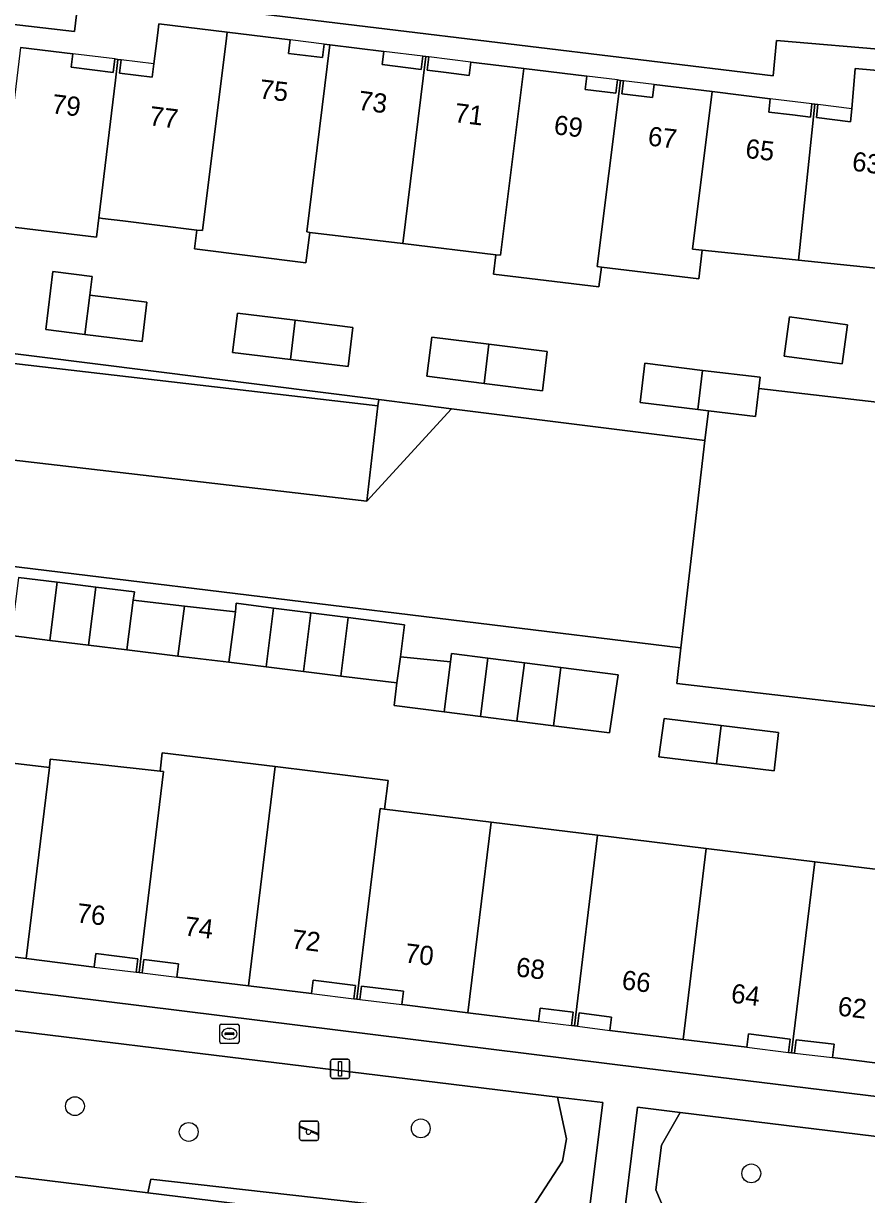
# Model space of a CAD drawing. Extents: x 161692 to 162379, y 380760 to 381678.
# Drawn here: x 162038.6 to 162082.5, y 381543 to 381603.9 of the extents above; entities that cross this region are included whole.
import ezdxf

# ---------------------------------------------------------------- set-up
doc = ezdxf.new("R2010")
doc.units = 0
for name, color, linetype in [('IMGEO_Boom', 7, 'Continuous'), ('IMGEO_Brandkraan', 7, 'Continuous'), ('IMGEO_Erf', 7, 'Continuous'), ('IMGEO_Groenvoorziening', 7, 'Continuous'), ('IMGEO_Lichtmast', 7, 'Continuous'), ('IMGEO_Pand', 7, 'Continuous'), ('IMGEO_Pand_nummerreeks', 7, 'Continuous'), ('IMGEO_Pand_overbouw', 7, 'Continuous'), ('IMGEO_Parkeervlak_gesloten', 7, 'Continuous'), ('IMGEO_Parkeervlak_open', 7, 'Continuous'), ('IMGEO_Rijbaan_lokaal_open', 7, 'Continuous'), ('IMGEO_Speelvoorziening', 7, 'Continuous'), ('IMGEO_Voetpad_open', 7, 'Continuous')]:
    doc.layers.add(name, color=color, linetype=linetype)

msp = doc.modelspace()

# ---------------------------------------------------------------- linework, layer by layer
at = {"layer": 'IMGEO_Boom'}
for centre in [(162041.315, 381547.59), (162059.296, 381546.436), (162047.228, 381546.248), (162076.481, 381544.096)]:
    msp.add_circle(centre, 0.489, dxfattribs=at)
at = {"layer": 'IMGEO_Brandkraan'}
for p, q in [((162048.844, 381550.926), (162048.844, 381551.778)), ((162048.919, 381551.852), (162049.771, 381551.852)), ((162049.332, 381551.632), (162049.357, 381551.632)), ((162049.845, 381551.778), (162049.845, 381550.926)), ((162049.103, 381551.346), (162049.103, 381551.358)), ((162049.541, 381551.309), (162049.143, 381551.309)), ((162049.146, 381551.395), (162049.544, 381551.395)), ((162049.355, 381551.072), (162049.33, 381551.072)), ((162049.587, 381551.358), (162049.587, 381551.346)), ((162049.771, 381550.852), (162048.919, 381550.852))]:
    msp.add_line(p, q, dxfattribs=at)
for points in [[(162048.844, 381550.926), (162048.844, 381551.778)], [(162048.919, 381551.852), (162049.771, 381551.852)], [(162049.845, 381551.778), (162049.845, 381550.926)], [(162049.771, 381550.852), (162048.919, 381550.852)]]:
    msp.add_lwpolyline(points, dxfattribs=at)
for centre, radius, start, end in [((162048.921, 381551.776), 0.0765, 91.55205, 178.44795), ((162048.921, 381551.776), 0.0765, 91.55205, 178.44795), ((162049.769, 381551.776), 0.0765, 1.55205, 88.44795), ((162049.769, 381551.776), 0.0765, 1.55205, 88.44795), ((162049.143, 381551.355), 0.0403, 85.87752, 175.75265), ((162049.14, 381551.345), 0.0366, 178.93798, 274.71019), ((162049.544, 381551.352), 0.043, 264.86636, 352.45326), ((162049.548, 381551.357), 0.0386, 1.73085, 96.63898), ((162048.921, 381550.928), 0.0765, 181.55205, 268.44795), ((162048.921, 381550.928), 0.0765, 181.55205, 268.44795), ((162049.769, 381550.928), 0.0765, 271.55205, 358.44795), ((162049.769, 381550.928), 0.0765, 271.55205, 358.44795)]:
    msp.add_arc(centre, radius, start, end, dxfattribs=at)
for centre, major_axis, ratio, start_param, end_param in [((162049.331, 381551.352), (-0.387, 0.002), 0.722429, 4.712389, 7.853982), ((162049.356, 381551.352), (-0.39, 0.002), 0.717154, 1.570796, 4.712389)]:
    msp.add_ellipse(centre, major_axis=major_axis, ratio=ratio, start_param=start_param, end_param=end_param, dxfattribs=at)
at = {"layer": 'IMGEO_Erf'}
for points in [[(162114.509, 381599.867), (162077.801, 381602.999), (162077.615, 381601.149), (162050.093, 381604.479), (162041.528, 381605.503), (162041.289, 381603.455), (162031.544, 381604.588), (162028.637, 381604.933), (162013.863, 381606.684), (162007.865, 381558.845), (162007.701, 381557.371), (162034.818, 381554.029), (162070.931, 381549.559), (162135.338, 381541.692)], [(162038.484, 381602.635), (162041.2, 381602.301), (162041.114, 381601.606), (162043.308, 381601.336), (162043.393, 381602.031), (162043.552, 381602.012), (162043.711, 381601.992), (162043.625, 381601.297), (162045.331, 381601.087), (162045.417, 381601.782), (162045.566, 381602.977), (162045.637, 381603.548), (162045.676, 381603.865), (162049.229, 381603.424), (162052.498, 381603.018), (162052.42, 381602.318), (162054.186, 381602.109), (162054.271, 381602.804), (162054.573, 381602.767), (162057.377, 381602.424), (162057.282, 381601.748), (162059.316, 381601.476), (162059.409, 381602.175), (162059.563, 381602.157), (162059.717, 381602.138), (162059.63, 381601.442), (162060.613, 381601.32), (162061.819, 381601.17), (162061.906, 381601.873), (162064.655, 381601.537), (162067.934, 381601.136), (162067.849, 381600.441), (162069.445, 381600.247), (162069.52, 381600.94), (162069.676, 381600.919), (162069.831, 381600.898), (162069.753, 381600.214), (162071.35, 381600.024), (162071.432, 381600.706), (162074.451, 381600.335), (162077.47, 381599.964), (162077.388, 381599.267), (162078.628, 381599.122), (162079.566, 381599.012), (162079.638, 381599.696), (162079.792, 381599.68), (162079.946, 381599.664), (162079.874, 381598.98), (162081.641, 381598.756), (162081.703, 381599.445), (162081.892, 381601.543), (162085.571, 381601.212)], [(162084.486, 381590.993), (162078.931, 381591.574), (162078.786, 381591.589), (162073.931, 381592.097), (162073.758, 381590.595), (162068.692, 381591.213), (162068.562, 381590.186), (162063.076, 381590.845), (162063.198, 381591.856), (162058.355, 381592.438), (162053.532, 381593.017), (162053.327, 381591.43), (162047.528, 381592.154), (162047.648, 381593.137), (162043.802, 381593.609), (162042.742, 381593.739), (162042.564, 381593.774), (162042.443, 381592.762), (162037.374, 381593.378)], [(162021.523, 381588.807), (162057.108, 381584.326), (162060.889, 381583.85), (162074.069, 381582.19), (162074.249, 381583.747), (162073.702, 381583.813), (162070.704, 381584.173), (162070.949, 381586.208), (162073.953, 381585.844), (162076.939, 381585.483), (162076.87, 381584.9), (162128.186, 381578.95)], [(162123.394, 381563.682), (162072.606, 381569.571), (162072.821, 381571.426), (162020.189, 381577.825), (162019.267, 381570.243), (162018.48, 381563.777), (162022.431, 381563.297), (162023.256, 381570.077), (162029.459, 381569.305), (162029.1, 381566.483), (162034.552, 381565.84), (162039.994, 381565.198), (162040.028, 381565.633), (162042.453, 381565.364), (162045.748, 381565), (162045.855, 381565.965), (162051.729, 381565.24), (162057.602, 381564.514), (162057.414, 381563.032), (162062.954, 381562.356), (162068.494, 381561.679), (162074.141, 381560.989), (162079.789, 381560.3), (162085.357, 381559.62)], [(162038.382, 381575.074), (162040.391, 381574.826), (162042.401, 381574.577), (162044.41, 381574.329), (162044.349, 381573.892), (162047.002, 381573.592), (162049.654, 381573.292), (162049.704, 381573.739), (162051.645, 381573.488), (162053.586, 381573.238), (162055.527, 381572.987), (162058.447, 381572.61), (162058.234, 381570.948), (162060.843, 381570.683), (162060.888, 381571.119), (162062.785, 381570.877), (162064.683, 381570.634), (162066.58, 381570.392), (162069.555, 381570.012), (162069.11, 381566.993), (162066.194, 381567.367), (162064.297, 381567.61), (162062.399, 381567.853), (162060.512, 381568.095), (162057.911, 381568.428), (162058.058, 381569.595), (162055.14, 381569.952), (162053.197, 381570.19), (162051.254, 381570.428), (162049.318, 381570.664), (162046.669, 381570.989), (162044.02, 381571.313), (162042.015, 381571.558), (162040.005, 381571.804), (162037.989, 381572.051)], [(162084.148, 381549.688), (162080.713, 381550.117), (162080.793, 381550.812), (162078.816, 381551.042), (162078.735, 381550.346), (162078.58, 381550.366), (162078.425, 381550.386), (162078.511, 381551.078), (162076.339, 381551.346), (162076.254, 381550.651), (162072.933, 381551.06), (162069.129, 381551.528), (162069.217, 381552.223), (162067.531, 381552.435), (162067.444, 381551.74), (162067.287, 381551.762), (162067.13, 381551.784), (162067.212, 381552.479), (162065.502, 381552.681), (162065.42, 381551.986), (162061.748, 381552.442), (162058.312, 381552.868), (162058.398, 381553.562), (162056.213, 381553.83), (162056.128, 381553.135), (162055.97, 381553.152), (162055.812, 381553.17), (162055.898, 381553.865), (162053.708, 381554.137), (162053.621, 381553.443), (162050.342, 381553.842), (162046.613, 381554.296), (162046.7, 381554.99), (162044.899, 381555.215), (162044.812, 381554.521), (162044.655, 381554.542), (162044.497, 381554.562), (162044.58, 381555.257), (162042.397, 381555.518), (162042.314, 381554.823), (162038.785, 381555.261), (162035.172, 381555.709)]]:
    msp.add_lwpolyline(points, dxfattribs=at)
for points in [[(162041.833, 381587.713), (162039.798, 381587.964), (162040.171, 381590.981), (162042.205, 381590.73), (162042.084, 381589.747), (162045.059, 381589.38), (162044.808, 381587.345)], [(162055.515, 381586.042), (162052.515, 381586.411), (162049.514, 381586.779), (162049.764, 381588.814), (162052.766, 381588.446), (162055.765, 381588.077)], [(162081.214, 381586.179), (162078.196, 381586.586), (162078.47, 381588.618), (162081.488, 381588.211)], [(162065.619, 381584.786), (162062.592, 381585.163), (162059.618, 381585.533), (162059.871, 381587.567), (162062.843, 381587.197), (162065.872, 381586.82)], [(162077.667, 381565.025), (162074.67, 381565.39), (162071.672, 381565.754), (162071.956, 381567.746), (162074.924, 381567.383), (162077.889, 381567.02)]]:
    msp.add_lwpolyline(points, close=True, dxfattribs=at)
at = {"layer": 'IMGEO_Groenvoorziening'}
for points in [[(162060.889, 381583.85), (162057.108, 381584.326), (162057.067, 381583.998), (162056.495, 381579.046)], [(162066.399, 381548.063), (162036.884, 381551.669), (162036.419, 381548.725), (162038.174, 381543.936), (162045.112, 381543.086), (162045.252, 381543.802), (162064.63, 381541.611), (162066.673, 381544.728), (162066.873, 381545.89)], [(162066.399, 381548.063), (162066.873, 381545.89), (162066.673, 381544.728), (162064.63, 381541.611), (162065.976, 381541.459), (162065.811, 381540.556), (162067.825, 381540.308), (162068.767, 381547.774)], [(162072.78, 381547.268), (162070.566, 381547.538), (162069.641, 381540.084), (162070.435, 381539.986), (162070.521, 381540.89), (162072.632, 381540.625), (162071.521, 381543.24), (162071.805, 381545.57)], [(162100.728, 381543.854), (162072.78, 381547.268), (162071.805, 381545.57), (162071.521, 381543.24), (162072.632, 381540.625), (162090.524, 381538.381), (162090.385, 381537.542), (162095.05, 381536.97), (162098.238, 381539.487), (162099.947, 381541.903)], [(162045.112, 381543.086), (162056.858, 381541.646), (162060.051, 381541.265), (162065.811, 381540.556), (162065.976, 381541.459), (162064.63, 381541.611), (162045.252, 381543.802)]]:
    msp.add_lwpolyline(points, close=True, dxfattribs=at)
at = {"layer": 'IMGEO_Lichtmast'}
for p, q in [((162054.606, 381549.131), (162054.606, 381549.931)), ((162054.606, 381549.931), (162054.606, 381549.131)), ((162054.706, 381550.031), (162055.496, 381550.031)), ((162055.496, 381550.031), (162054.706, 381550.031)), ((162055.596, 381549.931), (162055.596, 381549.131)), ((162055.596, 381549.131), (162055.596, 381549.931)), ((162055.496, 381549.031), (162054.706, 381549.031)), ((162054.706, 381549.031), (162055.496, 381549.031))]:
    msp.add_line(p, q, dxfattribs=at)
msp.add_lwpolyline([(162055.026, 381549.906), (162055.176, 381549.906), (162055.176, 381549.156), (162055.026, 381549.156), (162055.026, 381549.906)], dxfattribs=at)
for centre, start, end in [((162054.706, 381549.931), 90, 180), ((162054.706, 381549.931), 90, 180), ((162055.496, 381549.931), 0, 90), ((162055.496, 381549.931), 360, 90), ((162054.706, 381549.131), 180, 270), ((162054.706, 381549.131), 180, 270), ((162055.496, 381549.131), 270, 0), ((162055.496, 381549.131), 270, 0)]:
    msp.add_arc(centre, 0.1, start, end, dxfattribs=at)
at = {"layer": 'IMGEO_Pand'}
for points in [[(162049.229, 381603.424), (162045.676, 381603.865), (162045.637, 381603.548), (162045.566, 381602.977), (162045.417, 381601.782), (162045.331, 381601.087), (162043.625, 381601.297), (162043.711, 381601.992), (162043.552, 381602.012), (162043.422, 381600.924), (162042.564, 381593.774), (162042.742, 381593.739), (162043.802, 381593.609), (162047.648, 381593.137), (162047.948, 381593.119), (162049.191, 381603.115)], [(162054.573, 381602.767), (162054.271, 381602.804), (162054.186, 381602.109), (162052.42, 381602.318), (162052.498, 381603.018), (162049.229, 381603.424), (162049.191, 381603.115), (162047.948, 381593.119), (162047.648, 381593.137), (162047.528, 381592.154), (162053.327, 381591.43), (162053.532, 381593.017), (162053.364, 381593.037)], [(162059.563, 381602.157), (162059.409, 381602.175), (162059.316, 381601.476), (162057.282, 381601.748), (162057.377, 381602.424), (162054.573, 381602.767), (162053.364, 381593.037), (162053.532, 381593.017), (162058.355, 381592.438)], [(162043.552, 381602.012), (162043.393, 381602.031), (162043.308, 381601.336), (162041.114, 381601.606), (162041.2, 381602.301), (162038.484, 381602.635), (162038.449, 381602.339), (162037.495, 381594.39), (162037.374, 381593.378), (162042.443, 381592.762), (162042.564, 381593.774), (162043.422, 381600.924)], [(162064.655, 381601.537), (162061.906, 381601.873), (162061.819, 381601.17), (162060.613, 381601.32), (162059.63, 381601.442), (162059.717, 381602.138), (162059.563, 381602.157), (162058.355, 381592.438), (162063.198, 381591.856), (162063.447, 381591.826)], [(162069.676, 381600.919), (162069.52, 381600.94), (162069.445, 381600.247), (162067.849, 381600.441), (162067.934, 381601.136), (162064.655, 381601.537), (162063.447, 381591.826), (162063.198, 381591.856), (162063.076, 381590.845), (162068.562, 381590.186), (162068.692, 381591.213), (162068.472, 381591.24)], [(162085.571, 381601.212), (162081.892, 381601.543), (162081.703, 381599.445), (162081.641, 381598.756), (162079.874, 381598.98), (162079.946, 381599.664), (162079.792, 381599.68), (162078.931, 381591.574), (162084.486, 381590.993)], [(162074.451, 381600.335), (162071.432, 381600.706), (162071.35, 381600.024), (162069.753, 381600.214), (162069.831, 381600.898), (162069.676, 381600.919), (162068.472, 381591.24), (162068.692, 381591.213), (162073.758, 381590.595), (162073.931, 381592.097), (162073.433, 381592.149)], [(162079.792, 381599.68), (162079.638, 381599.696), (162079.566, 381599.012), (162078.628, 381599.122), (162077.388, 381599.267), (162077.47, 381599.964), (162074.451, 381600.335), (162073.433, 381592.149), (162073.931, 381592.097), (162078.786, 381591.589), (162078.931, 381591.574)], [(162042.084, 381589.747), (162042.205, 381590.73), (162040.171, 381590.981), (162039.798, 381587.964), (162041.833, 381587.713)], [(162045.059, 381589.38), (162042.084, 381589.747), (162041.833, 381587.713), (162044.808, 381587.345)], [(162052.766, 381588.446), (162049.764, 381588.814), (162049.514, 381586.779), (162052.515, 381586.411)], [(162052.766, 381588.446), (162052.515, 381586.411), (162055.515, 381586.042), (162055.765, 381588.077)], [(162081.214, 381586.179), (162081.488, 381588.211), (162078.47, 381588.618), (162078.196, 381586.586)], [(162062.843, 381587.197), (162059.871, 381587.567), (162059.618, 381585.533), (162062.592, 381585.163)], [(162062.843, 381587.197), (162062.592, 381585.163), (162065.619, 381584.786), (162065.872, 381586.82)], [(162073.953, 381585.844), (162070.949, 381586.208), (162070.704, 381584.173), (162073.702, 381583.813)], [(162076.87, 381584.9), (162076.939, 381585.483), (162073.953, 381585.844), (162073.702, 381583.813), (162074.249, 381583.747), (162076.7, 381583.452)], [(162040.391, 381574.826), (162038.382, 381575.074), (162038.319, 381574.637), (162037.989, 381572.051), (162040.005, 381571.804)], [(162042.401, 381574.577), (162040.391, 381574.826), (162040.005, 381571.804), (162042.015, 381571.558)], [(162044.349, 381573.892), (162044.41, 381574.329), (162042.401, 381574.577), (162042.015, 381571.558), (162044.02, 381571.313)], [(162047.002, 381573.592), (162044.349, 381573.892), (162044.02, 381571.313), (162046.669, 381570.989)], [(162049.654, 381573.292), (162047.002, 381573.592), (162046.669, 381570.989), (162049.318, 381570.664)], [(162051.645, 381573.488), (162049.704, 381573.739), (162049.654, 381573.292), (162049.318, 381570.664), (162051.254, 381570.428)], [(162053.586, 381573.238), (162051.645, 381573.488), (162051.254, 381570.428), (162053.197, 381570.19)], [(162055.527, 381572.987), (162053.586, 381573.238), (162053.197, 381570.19), (162055.14, 381569.952)], [(162055.527, 381572.987), (162055.14, 381569.952), (162058.058, 381569.595), (162058.234, 381570.948), (162058.447, 381572.61)], [(162062.785, 381570.877), (162060.888, 381571.119), (162060.843, 381570.683), (162060.512, 381568.095), (162062.399, 381567.853)], [(162060.843, 381570.683), (162058.234, 381570.948), (162058.058, 381569.595), (162057.911, 381568.428), (162060.512, 381568.095)], [(162064.683, 381570.634), (162062.785, 381570.877), (162062.399, 381567.853), (162064.297, 381567.61)], [(162066.58, 381570.392), (162064.683, 381570.634), (162064.297, 381567.61), (162066.194, 381567.367)], [(162066.58, 381570.392), (162066.194, 381567.367), (162069.11, 381566.993), (162069.555, 381570.012)], [(162074.924, 381567.383), (162071.956, 381567.746), (162071.672, 381565.754), (162074.67, 381565.39)], [(162074.924, 381567.383), (162074.67, 381565.39), (162077.667, 381565.025), (162077.889, 381567.02)], [(162039.994, 381565.198), (162034.552, 381565.84), (162033.346, 381555.93), (162033.496, 381555.91), (162033.58, 381556.605), (162035.255, 381556.404), (162035.172, 381555.709), (162038.785, 381555.261)], [(162045.748, 381565), (162042.453, 381565.364), (162040.028, 381565.633), (162039.994, 381565.198), (162038.785, 381555.261), (162042.314, 381554.823), (162042.397, 381555.518), (162044.58, 381555.257), (162044.497, 381554.562), (162044.655, 381554.542), (162045.925, 381564.98)], [(162051.729, 381565.24), (162045.855, 381565.965), (162045.748, 381565), (162045.925, 381564.98), (162044.655, 381554.542), (162044.812, 381554.521), (162044.899, 381555.215), (162046.7, 381554.99), (162046.613, 381554.296), (162050.342, 381553.842)], [(162057.414, 381563.032), (162057.602, 381564.514), (162051.729, 381565.24), (162050.342, 381553.842), (162053.621, 381553.443), (162053.708, 381554.137), (162055.898, 381553.865), (162055.812, 381553.17), (162055.97, 381553.152), (162057.176, 381563.061)], [(162062.954, 381562.356), (162057.414, 381563.032), (162057.176, 381563.061), (162055.97, 381553.152), (162056.128, 381553.135), (162056.213, 381553.83), (162058.398, 381553.562), (162058.312, 381552.868), (162061.748, 381552.442)], [(162068.494, 381561.679), (162062.954, 381562.356), (162061.748, 381552.442), (162065.42, 381551.986), (162065.502, 381552.681), (162067.212, 381552.479), (162067.13, 381551.784), (162067.287, 381551.762)], [(162074.141, 381560.989), (162068.494, 381561.679), (162067.287, 381551.762), (162067.444, 381551.74), (162067.531, 381552.435), (162069.217, 381552.223), (162069.129, 381551.528), (162072.933, 381551.06)], [(162079.789, 381560.3), (162074.141, 381560.989), (162072.933, 381551.06), (162076.254, 381550.651), (162076.339, 381551.346), (162078.511, 381551.078), (162078.425, 381550.386), (162078.58, 381550.366)], [(162085.357, 381559.62), (162079.789, 381560.3), (162078.58, 381550.366), (162078.735, 381550.346), (162078.816, 381551.042), (162080.793, 381550.812), (162080.713, 381550.117), (162084.148, 381549.688)]]:
    msp.add_lwpolyline(points, close=True, dxfattribs=at)
at = {"layer": 'IMGEO_Pand_overbouw'}
for points in [[(162054.271, 381602.804), (162052.498, 381603.018), (162052.42, 381602.318), (162054.186, 381602.109)], [(162043.393, 381602.031), (162041.2, 381602.301), (162041.114, 381601.606), (162043.308, 381601.336)], [(162059.409, 381602.175), (162057.377, 381602.424), (162057.282, 381601.748), (162059.316, 381601.476)], [(162045.417, 381601.782), (162043.711, 381601.992), (162043.625, 381601.297), (162045.331, 381601.087)], [(162061.906, 381601.873), (162059.717, 381602.138), (162059.63, 381601.442), (162060.613, 381601.32), (162061.819, 381601.17)], [(162069.52, 381600.94), (162067.934, 381601.136), (162067.849, 381600.441), (162069.445, 381600.247)], [(162071.432, 381600.706), (162069.831, 381600.898), (162069.753, 381600.214), (162071.35, 381600.024)], [(162079.638, 381599.696), (162077.47, 381599.964), (162077.388, 381599.267), (162078.628, 381599.122), (162079.566, 381599.012)], [(162081.703, 381599.445), (162079.946, 381599.664), (162079.874, 381598.98), (162081.641, 381598.756)], [(162044.58, 381555.257), (162042.397, 381555.518), (162042.314, 381554.823), (162044.497, 381554.562)], [(162046.7, 381554.99), (162044.899, 381555.215), (162044.812, 381554.521), (162046.613, 381554.296)], [(162055.898, 381553.865), (162053.708, 381554.137), (162053.621, 381553.443), (162055.812, 381553.17)], [(162058.398, 381553.562), (162056.213, 381553.83), (162056.128, 381553.135), (162058.312, 381552.868)], [(162067.212, 381552.479), (162065.502, 381552.681), (162065.42, 381551.986), (162067.13, 381551.784)], [(162069.217, 381552.223), (162067.531, 381552.435), (162067.444, 381551.74), (162069.129, 381551.528)], [(162078.511, 381551.078), (162076.339, 381551.346), (162076.254, 381550.651), (162078.425, 381550.386)], [(162080.793, 381550.812), (162078.816, 381551.042), (162078.735, 381550.346), (162080.713, 381550.117)]]:
    msp.add_lwpolyline(points, close=True, dxfattribs=at)
at = {"layer": 'IMGEO_Parkeervlak_gesloten'}
msp.add_lwpolyline([(162076.87, 381584.9), (162076.7, 381583.452), (162074.249, 381583.747), (162074.069, 381582.19), (162072.821, 381571.426), (162072.606, 381569.571), (162123.394, 381563.682), (162123.71, 381566.406), (162126.692, 381566.06), (162128.186, 381578.95)], close=True, dxfattribs=at)
msp.add_lwpolyline([(162076.87, 381584.9), (162076.7, 381583.452), (162074.249, 381583.747), (162074.069, 381582.19), (162072.821, 381571.426), (162072.606, 381569.571), (162123.394, 381563.682), (162123.71, 381566.406), (162126.692, 381566.06), (162128.186, 381578.95)], close=True, dxfattribs=at)
at = {"layer": 'IMGEO_Parkeervlak_open'}
msp.add_lwpolyline([(162057.067, 381583.998), (162024.4, 381587.786), (162023.827, 381582.833), (162056.495, 381579.046)], close=True, dxfattribs=at)
at = {"layer": 'IMGEO_Rijbaan_lokaal_open'}
for points in [[(162074.069, 381582.19), (162060.889, 381583.85), (162056.495, 381579.046), (162023.827, 381582.833), (162024.4, 381587.786), (162057.067, 381583.998), (162057.108, 381584.326), (162021.523, 381588.807), (162020.892, 381583.603), (162011.675, 381584.731), (162010.935, 381578.684), (162011.51, 381578.614), (162011.727, 381580.381), (162020.371, 381579.323), (162020.189, 381577.825), (162072.821, 381571.426)], [(162045.112, 381543.086), (162038.174, 381543.936), (162034.524, 381544.383), (162033.612, 381544.495), (162031.77, 381544.72), (162025.771, 381545.454), (162023.98, 381545.673), (162012.899, 381547.028), (162011.7, 381547.192), (162011.089, 381541.999), (162029.862, 381539.692), (162031.425, 381539.507), (162032.915, 381539.339), (162045.745, 381537.763), (162046.789, 381537.616), (162059.391, 381536.074), (162060.051, 381541.265), (162056.858, 381541.646)]]:
    msp.add_lwpolyline(points, close=True, dxfattribs=at)
at = {"layer": 'IMGEO_Speelvoorziening'}
for p, q in [((162053.094, 381546.811), (162053.884, 381546.811)), ((162053.884, 381546.811), (162053.094, 381546.811)), ((162052.994, 381545.911), (162052.994, 381546.711)), ((162052.994, 381546.711), (162052.994, 381545.911)), ((162053.377, 381546.339), (162053.038, 381546.476)), ((162053.063, 381546.536), (162053.939, 381546.183)), ((162053.915, 381546.123), (162053.575, 381546.26)), ((162053.984, 381546.711), (162053.984, 381545.911)), ((162053.984, 381545.911), (162053.984, 381546.711)), ((162053.884, 381545.811), (162053.094, 381545.811)), ((162053.094, 381545.811), (162053.884, 381545.811))]:
    msp.add_line(p, q, dxfattribs=at)
for centre, radius, start, end in [((162053.094, 381546.711), 0.1, 90, 180), ((162053.094, 381546.711), 0.1, 90, 180), ((162053.884, 381546.711), 0.1, 0, 90), ((162053.884, 381546.711), 0.1, 360, 90), ((162053.051, 381546.506), 0.0327, 68.07798, 248.07798), ((162053.456, 381546.249), 0.12, 130.99278, 5.16318), ((162053.927, 381546.153), 0.0327, 248.07798, 68.07798), ((162053.094, 381545.911), 0.1, 180, 270), ((162053.094, 381545.911), 0.1, 180, 270), ((162053.884, 381545.911), 0.1, 270, 0), ((162053.884, 381545.911), 0.1, 270, 0)]:
    msp.add_arc(centre, radius, start, end, dxfattribs=at)
at = {"layer": 'IMGEO_Voetpad_open'}
for points in [[(162017.045, 381609.444), (162031.891, 381607.623), (162033.865, 381607.381), (162040.319, 381606.597), (162040.193, 381605.505), (162033.741, 381606.273), (162033.738, 381606.399), (162031.775, 381606.612), (162031.544, 381604.588), (162041.289, 381603.455), (162041.528, 381605.503), (162050.093, 381604.479), (162077.615, 381601.149), (162077.801, 381602.999), (162114.509, 381599.867)], [(162070.931, 381549.559), (162034.818, 381554.029), (162007.701, 381557.371), (162006.047, 381559.261), (162005.509, 381554.252)], [(162006.746, 381549.634), (162007.465, 381555.262), (162012.731, 381554.618), (162028.805, 381552.65), (162032.689, 381552.175), (162032.228, 381548.402), (162029.787, 381548.704), (162029.527, 381546.392), (162031.95, 381546.118), (162031.77, 381544.72), (162033.612, 381544.495), (162034.507, 381551.959), (162036.884, 381551.669), (162066.399, 381548.063), (162068.767, 381547.774), (162067.825, 381540.308), (162069.641, 381540.084), (162070.566, 381547.538), (162072.78, 381547.268), (162100.728, 381543.854)], [(162135.338, 381541.692), (162070.931, 381549.559)]]:
    msp.add_lwpolyline(points, dxfattribs=at)

# ---------------------------------------------------------------- texts
at = {"layer": 'IMGEO_Pand_nummerreeks'}
for s, rotation, p in [('75', 353.2391, (162050.864, 381599.985)), ('73', 352.37393, (162056.001, 381599.397)), ('79', 352.97554, (162040.069, 381599.216)), ('71', 352.90105, (162061.005, 381598.752)), ('77', 352.97554, (162045.137, 381598.592)), ('69', 353.06148, (162066.18, 381598.125)), ('67', 353.20472, (162071.069, 381597.54)), ('65', 353.31931, (162076.14, 381596.896)), ('63', 352.76354, (162081.684, 381596.231)), ('76', 353.17034, (162041.363, 381557.153)), ('74', 352.87241, (162046.965, 381556.468)), ('72', 352.91251, (162052.535, 381555.795)), ('70', 352.99846, (162058.428, 381555.069)), ('68', 353.25629, (162064.21, 381554.344)), ('66', 352.82657, (162069.71, 381553.673)), ('64', 352.95835, (162075.391, 381552.975)), ('62', 353.35369, (162080.941, 381552.305))]:
    msp.add_text(s, height=1, rotation=rotation, dxfattribs=at).set_placement(p)

doc.saveas('drawing.dxf')
